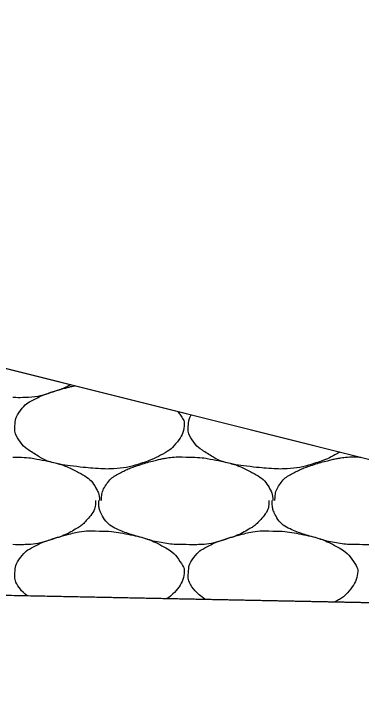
# Model space of a CAD drawing. Extents: x 1373719 to 1374161, y 379835 to 380167.
# Drawn here: x 1373983.428 to 1373984.351, y 380058.406 to 380060.243 of the extents above; entities that cross this region are included whole.
import ezdxf

# ---------------------------------------------------------------- set-up
doc = ezdxf.new("R2010")
doc.units = 0
doc.layers.add('Aggregate Base Course', color=7, linetype='Continuous')
doc.layers.add('SIGNATURE', color=7, linetype='Continuous')

msp = doc.modelspace()

# ---------------------------------------------------------------- linework, layer by layer
for p, q in [((1373979.7071, 380060.2256), (1373995.7105, 380056.2248)), ((1373964.6908, 380059.0723), (1373986.0274, 380058.6456))]:
    msp.add_line(p, q)
at = {"layer": 'Aggregate Base Course'}
for points, degree in [([(1373983.5793, 380059.2576), (1373983.5655, 380059.2504), (1373983.5516, 380059.2443), (1373983.5111, 380059.2315), (1373983.4856, 380059.2244), (1373983.4478, 380059.223), (1373983.4364, 380059.2229), (1373983.425, 380059.2234)], 3), ([(1373983.8634, 380059.1866), (1373983.8668, 380059.1823), (1373983.87, 380059.1778), (1373983.8789, 380059.1645), (1373983.882, 380059.1546), (1373983.8774, 380059.1291), (1373983.8686, 380059.1123), (1373983.8468, 380059.088), (1373983.8385, 380059.0816), (1373983.8101, 380059.0655), (1373983.7922, 380059.0568), (1373983.7469, 380059.0425), (1373983.7214, 380059.036), (1373983.6819, 380059.0336), (1373983.6686, 380059.0335), (1373983.6356, 380059.0357), (1373983.6158, 380059.0376), (1373983.5742, 380059.0422), (1373983.5527, 380059.0456), (1373983.5136, 380059.0547), (1373983.4984, 380059.0641), (1373983.4648, 380059.0852), (1373983.4502, 380059.0961), (1373983.4312, 380059.1253), (1373983.4299, 380059.1359), (1373983.4313, 380059.1606), (1373983.4343, 380059.1753), (1373983.4555, 380059.2033), (1373983.467, 380059.2108), (1373983.4927, 380059.2242), (1373983.5043, 380059.23), (1373983.5347, 380059.2402), (1373983.5526, 380059.2456), (1373983.5772, 380059.2521), (1373983.5836, 380059.2536), (1373983.5901, 380059.2549)], 3), ([(1373984.2942, 380059.0789), (1373984.2925, 380059.0778), (1373984.2908, 380059.0768), (1373984.2709, 380059.0655), (1373984.253, 380059.0568), (1373984.2077, 380059.0425), (1373984.1822, 380059.036), (1373984.1427, 380059.0336), (1373984.1294, 380059.0335), (1373984.0964, 380059.0357), (1373984.0766, 380059.0376), (1373984.035, 380059.0422), (1373984.0135, 380059.0456), (1373983.9744, 380059.0547), (1373983.9592, 380059.0641), (1373983.9256, 380059.0852), (1373983.911, 380059.0961), (1373983.892, 380059.1253), (1373983.8907, 380059.1359), (1373983.8918, 380059.1566), (1373983.8936, 380059.1674), (1373983.8986, 380059.1778)], 3), ([(1373983.425, 380059.065), (1373983.4268, 380059.0649), (1373983.4286, 380059.0651), (1373983.4304, 380059.065)], 2), ([(1373983.4304, 380059.065), (1373983.4568, 380059.0654), (1373983.4833, 380059.0614), (1373983.5096, 380059.056), (1373983.5419, 380059.0494), (1373983.5715, 380059.0396), (1373983.6014, 380059.0236), (1373983.6214, 380059.0129), (1373983.6373, 380058.999), (1373983.6482, 380058.9786), (1373983.653, 380058.9698), (1373983.6547, 380058.9609), (1373983.6554, 380058.9516), (1373983.6555, 380058.951), (1373983.6556, 380058.9504), (1373983.6554, 380058.9498)], 3), ([(1373983.6608, 380058.9498), (1373983.6609, 380058.9504), (1373983.6608, 380058.951), (1373983.6608, 380058.9516), (1373983.6612, 380058.9668), (1373983.6654, 380058.9814), (1373983.6752, 380058.9948), (1373983.6851, 380059.0084), (1373983.6974, 380059.0164), (1373983.7112, 380059.0236), (1373983.7231, 380059.0298), (1373983.7347, 380059.0356), (1373983.7472, 380059.0398), (1373983.7651, 380059.0458), (1373983.783, 380059.0512), (1373983.8012, 380059.056), (1373983.8126, 380059.059), (1373983.8239, 380059.0614), (1373983.8354, 380059.0632), (1373983.8521, 380059.0658), (1373983.8691, 380059.0664), (1373983.8858, 380059.065)], 3), ([(1373983.8858, 380059.065), (1373983.8876, 380059.0649), (1373983.8894, 380059.0651), (1373983.8912, 380059.065)], 2), ([(1373983.8912, 380059.065), (1373983.9176, 380059.0654), (1373983.9441, 380059.0614), (1373983.9704, 380059.056), (1373984.0027, 380059.0494), (1373984.0323, 380059.0396), (1373984.0622, 380059.0236), (1373984.0822, 380059.0129), (1373984.0981, 380058.999), (1373984.109, 380058.9786), (1373984.1138, 380058.9698), (1373984.1155, 380058.9609), (1373984.1162, 380058.9516), (1373984.1163, 380058.951), (1373984.1164, 380058.9504), (1373984.1162, 380058.9498)], 3), ([(1373984.1216, 380058.9498), (1373984.1217, 380058.9504), (1373984.1216, 380058.951), (1373984.1216, 380058.9516), (1373984.122, 380058.9668), (1373984.1262, 380058.9814), (1373984.136, 380058.9948), (1373984.1459, 380059.0084), (1373984.1582, 380059.0164), (1373984.172, 380059.0236), (1373984.1839, 380059.0298), (1373984.1955, 380059.0356), (1373984.208, 380059.0398), (1373984.2259, 380059.0458), (1373984.2438, 380059.0512), (1373984.262, 380059.056), (1373984.2734, 380059.059), (1373984.2847, 380059.0614), (1373984.2962, 380059.0632), (1373984.3129, 380059.0658), (1373984.3299, 380059.0664), (1373984.3466, 380059.065)], 3), ([(1373984.3466, 380059.065), (1373984.3476, 380059.0649), (1373984.3486, 380059.065), (1373984.3496, 380059.065)], 2), ([(1373983.6446, 380058.9498), (1373983.6447, 380058.948), (1373983.6447, 380058.9462), (1373983.6446, 380058.9444), (1373983.644, 380058.9262), (1373983.6324, 380058.9103), (1373983.6194, 380058.8958), (1373983.6113, 380058.8866), (1373983.6027, 380058.88), (1373983.5924, 380058.8742), (1373983.5743, 380058.8639), (1373983.5564, 380058.8552), (1373983.5366, 380058.849), (1373983.5111, 380058.8409), (1373983.4856, 380058.8338), (1373983.4592, 380058.8328), (1373983.4478, 380058.8324), (1373983.4364, 380058.8323), (1373983.425, 380058.8328)], 3), ([(1373983.8858, 380058.8328), (1373983.8834, 380058.8328), (1373983.881, 380058.8328), (1373983.8786, 380058.8328), (1373983.8588, 380058.8328), (1373983.839, 380058.8347), (1373983.8192, 380058.8382), (1373983.7982, 380058.842), (1373983.7781, 380058.8484), (1373983.7577, 380058.8543), (1373983.74, 380058.8594), (1373983.723, 380058.865), (1373983.7058, 380058.8724), (1373983.6868, 380058.8806), (1373983.6709, 380058.8944), (1373983.6608, 380058.9138), (1373983.6557, 380058.9238), (1373983.6536, 380058.9339), (1373983.6536, 380058.9444), (1373983.6536, 380058.9462), (1373983.6536, 380058.948), (1373983.6536, 380058.9498)], 3), ([(1373984.1054, 380058.9498), (1373984.1055, 380058.948), (1373984.1055, 380058.9462), (1373984.1054, 380058.9444), (1373984.1048, 380058.9262), (1373984.0932, 380058.9103), (1373984.0802, 380058.8958), (1373984.0721, 380058.8866), (1373984.0635, 380058.88), (1373984.0532, 380058.8742), (1373984.0351, 380058.8639), (1373984.0172, 380058.8552), (1373983.9974, 380058.849), (1373983.9719, 380058.8409), (1373983.9464, 380058.8338), (1373983.92, 380058.8328), (1373983.9086, 380058.8324), (1373983.8972, 380058.8323), (1373983.8858, 380058.8328)], 3), ([(1373984.3466, 380058.8328), (1373984.3442, 380058.8328), (1373984.3418, 380058.8328), (1373984.3394, 380058.8328), (1373984.3196, 380058.8328), (1373984.2998, 380058.8347), (1373984.28, 380058.8382), (1373984.259, 380058.842), (1373984.2389, 380058.8484), (1373984.2185, 380058.8543), (1373984.2008, 380058.8594), (1373984.1838, 380058.865), (1373984.1666, 380058.8724), (1373984.1476, 380058.8806), (1373984.1317, 380058.8944), (1373984.1216, 380058.9138), (1373984.1165, 380058.9238), (1373984.1144, 380058.9339), (1373984.1144, 380058.9444), (1373984.1144, 380058.9462), (1373984.1144, 380058.948), (1373984.1144, 380058.9498)], 3), ([(1373984.5662, 380058.9498), (1373984.5663, 380058.948), (1373984.5663, 380058.9462), (1373984.5662, 380058.9444), (1373984.5656, 380058.9262), (1373984.554, 380058.9103), (1373984.541, 380058.8958), (1373984.5329, 380058.8866), (1373984.5243, 380058.88), (1373984.514, 380058.8742), (1373984.4959, 380058.8639), (1373984.478, 380058.8552), (1373984.4582, 380058.849), (1373984.4327, 380058.8409), (1373984.4072, 380058.8338), (1373984.3808, 380058.8328), (1373984.3694, 380058.8324), (1373984.358, 380058.8323), (1373984.3466, 380058.8328)], 3), ([(1373983.4632, 380058.6968), (1373983.4538, 380058.7044), (1373983.4453, 380058.713), (1373983.4312, 380058.7347), (1373983.4299, 380058.7453), (1373983.4313, 380058.77), (1373983.4343, 380058.7847), (1373983.4555, 380058.8127), (1373983.467, 380058.8202), (1373983.4927, 380058.8336), (1373983.5043, 380058.8394), (1373983.5347, 380058.8496), (1373983.5526, 380058.855), (1373983.5822, 380058.8628), (1373983.5935, 380058.8652), (1373983.6217, 380058.8696), (1373983.6387, 380058.8702), (1373983.6554, 380058.8688)], 3), ([(1373983.6554, 380058.8688), (1373983.6818, 380058.8692), (1373983.7083, 380058.8652), (1373983.7669, 380058.8532), (1373983.7965, 380058.8434), (1373983.8464, 380058.8167), (1373983.86, 380058.8023), (1373983.8789, 380058.7739), (1373983.882, 380058.764), (1373983.8774, 380058.7385), (1373983.8686, 380058.7217), (1373983.8488, 380058.6996), (1373983.8424, 380058.6942), (1373983.8351, 380058.6894)], 3), ([(1373983.9372, 380058.6874), (1373983.9222, 380058.6973), (1373983.9095, 380058.7078), (1373983.892, 380058.7347), (1373983.8907, 380058.7453), (1373983.8921, 380058.77), (1373983.8951, 380058.7847), (1373983.9163, 380058.8127), (1373983.9278, 380058.8202), (1373983.9535, 380058.8336), (1373983.9651, 380058.8394), (1373983.9955, 380058.8496), (1373984.0134, 380058.855), (1373984.043, 380058.8628), (1373984.0543, 380058.8652), (1373984.0825, 380058.8696), (1373984.0995, 380058.8702), (1373984.1162, 380058.8688)], 3), ([(1373984.1162, 380058.8688), (1373984.1426, 380058.8692), (1373984.1691, 380058.8652), (1373984.2277, 380058.8532), (1373984.2573, 380058.8434), (1373984.3072, 380058.8167), (1373984.3208, 380058.8023), (1373984.3397, 380058.7739), (1373984.3428, 380058.764), (1373984.3382, 380058.7385), (1373984.3294, 380058.7217), (1373984.3076, 380058.6974), (1373984.2993, 380058.691), (1373984.2862, 380058.6836), (1373984.2834, 380058.682), (1373984.2806, 380058.6805)], 3)]:
    msp.add_open_spline(points, degree=degree, dxfattribs=at)
at = {"layer": 'SIGNATURE'}
msp.add_lwpolyline([(1373986.0274, 380058.6456), (1373978.3426, 380058.7993), (1373978.8865, 380060.0105), (1373979.5415, 380059.9856), (1373979.2845, 380060.2426), (1373979.7071, 380060.2256), (1373982.0857, 380059.631)], close=True, dxfattribs=at)

doc.saveas('drawing.dxf')
